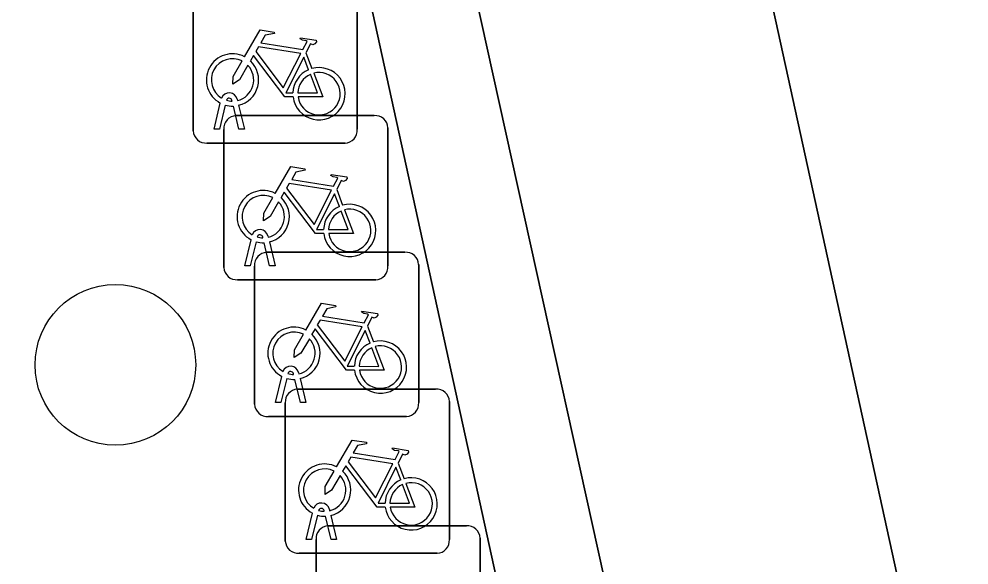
# Model space of a CAD drawing. Extents: x 161087 to 161926, y 382572 to 383873.
# Drawn here: x 161684.49 to 161690.27, y 382870.75 to 382874.07 of the extents above; entities that cross this region are included whole.
import ezdxf

# ---------------------------------------------------------------- set-up
doc = ezdxf.new("R2010")
doc.units = 0
for name, color, linetype in [('IMGEO_Boom', 7, 'Continuous'), ('IMGEO_Fietsenrek', 7, 'Continuous'), ('IMGEO_Groenvoorziening', 7, 'Continuous'), ('IMGEO_Muur', 7, 'Continuous'), ('IMGEO_Terreindeel_halfverhard', 7, 'Continuous'), ('IMGEO_Voetpad_open', 7, 'Continuous')]:
    doc.layers.add(name, color=color, linetype=linetype)

msp = doc.modelspace()

# ---------------------------------------------------------------- linework, layer by layer
at = {"layer": 'IMGEO_Boom'}
msp.add_circle((161685.074, 382871.968), 0.4892, dxfattribs=at)
at = {"layer": 'IMGEO_Fietsenrek'}
for p, q in [((161685.5475, 382873.3929), (161685.5475, 382874.2338)), ((161685.5475, 382874.2338), (161685.5475, 382873.3929)), ((161686.5465, 382874.2431), (161686.5465, 382873.4022)), ((161686.5465, 382873.4022), (161686.5465, 382874.2431)), ((161686.2342, 382873.8672), (161686.2705, 382873.772)), ((161685.6745, 382873.4023), (161685.7128, 382873.5623)), ((161685.7849, 382873.5739), (161685.7839, 382873.5782)), ((161685.8156, 382873.5854), (161685.8174, 382873.5775)), ((161685.7432, 382873.5501), (161685.7079, 382873.4023)), ((161685.826, 382873.4023), (161685.7921, 382873.544)), ((161685.8244, 382873.5483), (161685.8594, 382873.4023)), ((161685.8089, 382873.4855), (161686.6498, 382873.4855)), ((161686.6498, 382873.4855), (161685.8089, 382873.4855)), ((161685.7079, 382873.4023), (161685.6745, 382873.4023)), ((161685.7345, 382872.5609), (161685.7345, 382873.4018)), ((161685.7345, 382873.4018), (161685.7345, 382872.5609)), ((161685.8594, 382873.4023), (161685.826, 382873.4023)), ((161686.7335, 382873.4111), (161686.7335, 382872.5702)), ((161686.7335, 382872.5702), (161686.7335, 382873.4111)), ((161686.4721, 382873.3185), (161685.6312, 382873.3185)), ((161685.6312, 382873.3185), (161686.4721, 382873.3185)), ((161686.4212, 382873.0352), (161686.4575, 382872.94)), ((161686.0026, 382872.7534), (161686.0044, 382872.7455)), ((161685.8615, 382872.5703), (161685.8998, 382872.7303)), ((161685.9302, 382872.7181), (161685.8949, 382872.5703)), ((161685.9719, 382872.7419), (161685.9709, 382872.7462)), ((161686.013, 382872.5703), (161685.9791, 382872.712)), ((161686.0114, 382872.7163), (161686.0464, 382872.5703)), ((161685.9959, 382872.6535), (161686.8368, 382872.6535)), ((161686.8368, 382872.6535), (161685.9959, 382872.6535)), ((161686.9205, 382872.5791), (161686.9205, 382871.7382)), ((161686.9205, 382871.7382), (161686.9205, 382872.5791)), ((161685.8949, 382872.5703), (161685.8615, 382872.5703)), ((161685.9215, 382871.7289), (161685.9215, 382872.5698)), ((161685.9215, 382872.5698), (161685.9215, 382871.7289)), ((161686.0464, 382872.5703), (161686.013, 382872.5703)), ((161686.6591, 382872.4865), (161685.8182, 382872.4865)), ((161685.8182, 382872.4865), (161686.6591, 382872.4865)), ((161686.6082, 382872.2032), (161686.6445, 382872.108)), ((161686.0485, 382871.7383), (161686.0868, 382871.8983)), ((161686.1172, 382871.8861), (161686.0819, 382871.7383)), ((161686.1589, 382871.9099), (161686.1579, 382871.9142)), ((161686.1896, 382871.9214), (161686.1914, 382871.9135)), ((161686.1984, 382871.8843), (161686.2334, 382871.7383)), ((161686.2, 382871.7383), (161686.1661, 382871.88)), ((161686.1829, 382871.8205), (161687.0238, 382871.8205)), ((161687.0238, 382871.8205), (161686.1829, 382871.8205)), ((161686.0819, 382871.7383), (161686.0485, 382871.7383)), ((161686.1085, 382870.8959), (161686.1085, 382871.7368)), ((161686.1085, 382871.7368), (161686.1085, 382870.8959)), ((161686.2334, 382871.7383), (161686.2, 382871.7383)), ((161687.1075, 382871.7461), (161687.1075, 382870.9052)), ((161687.1075, 382870.9052), (161687.1075, 382871.7461)), ((161686.8461, 382871.6545), (161686.0052, 382871.6545)), ((161686.0052, 382871.6545), (161686.8461, 382871.6545)), ((161686.7952, 382871.3702), (161686.8315, 382871.275)), ((161686.3459, 382871.0769), (161686.3449, 382871.0812)), ((161686.3766, 382871.0884), (161686.3784, 382871.0805)), ((161686.2355, 382870.9053), (161686.2738, 382871.0653)), ((161686.3042, 382871.0531), (161686.2689, 382870.9053)), ((161686.387, 382870.9053), (161686.3531, 382871.047)), ((161686.3854, 382871.0513), (161686.4204, 382870.9053)), ((161686.3699, 382870.9885), (161687.2108, 382870.9885)), ((161687.2108, 382870.9885), (161686.3699, 382870.9885)), ((161686.2689, 382870.9053), (161686.2355, 382870.9053)), ((161686.2955, 382870.0639), (161686.2955, 382870.9048)), ((161686.2955, 382870.9048), (161686.2955, 382870.0639)), ((161686.4204, 382870.9053), (161686.387, 382870.9053)), ((161687.2945, 382870.9141), (161687.2945, 382870.0732)), ((161687.2945, 382870.0732), (161687.2945, 382870.9141)), ((161687.0331, 382870.8215), (161686.1922, 382870.8215)), ((161686.1922, 382870.8215), (161687.0331, 382870.8215))]:
    msp.add_line(p, q, dxfattribs=at)
for points in [[(161685.8601, 382873.8442), (161685.9548, 382874.0077), (161686.041, 382873.9939), (161686.0427, 382873.9852), (161685.9866, 382873.9743), (161685.9604, 382873.929), (161686.2156, 382873.8882)], [(161686.2156, 382873.8882), (161686.2406, 382873.937), (161686.2355, 382873.941), (161686.2123, 382873.9447), (161686.1996, 382873.9522), (161686.1986, 382873.9553), (161686.2008, 382873.9599), (161686.2956, 382873.9448), (161686.2979, 382873.9345), (161686.2885, 382873.9221), (161686.2761, 382873.9157), (161686.2616, 382873.9219), (161686.2342, 382873.8672)], [(161686.1558, 382873.5995), (161686.1061, 382873.5996), (161685.9154, 382873.8513), (161685.8964, 382873.8185)], [(161686.2027, 382873.863), (161685.9459, 382873.904), (161685.9292, 382873.8752), (161686.0962, 382873.6549), (161686.2027, 382873.863)], [(161685.8808, 382873.7917), (161685.8292, 382873.7025), (161685.7893, 382873.6765), (161685.7905, 382873.724), (161685.845, 382873.8182)], [(161686.2507, 382873.765), (161686.2214, 382873.8418), (161686.112, 382873.6237), (161686.1547, 382873.6236)], [(161686.1847, 382873.6235), (161686.3046, 382873.6233), (161686.2614, 382873.7369)], [(161686.2812, 382873.7438), (161686.3362, 382873.5992), (161686.1861, 382873.5995)], [(161686.0471, 382873.0122), (161686.1418, 382873.1757), (161686.228, 382873.1619), (161686.2297, 382873.1532), (161686.1736, 382873.1423), (161686.1474, 382873.097), (161686.4026, 382873.0562)], [(161686.4026, 382873.0562), (161686.4276, 382873.105), (161686.4225, 382873.109), (161686.3993, 382873.1127), (161686.3866, 382873.1202), (161686.3856, 382873.1233), (161686.3878, 382873.1279), (161686.4826, 382873.1128), (161686.4849, 382873.1025), (161686.4755, 382873.0901), (161686.4631, 382873.0837), (161686.4486, 382873.0899), (161686.4212, 382873.0352)], [(161686.3897, 382873.031), (161686.1329, 382873.072), (161686.1162, 382873.0432), (161686.2832, 382872.8229), (161686.3897, 382873.031)], [(161686.0678, 382872.9597), (161686.0162, 382872.8705), (161685.9763, 382872.8445), (161685.9775, 382872.892), (161686.032, 382872.9862)], [(161686.3428, 382872.7675), (161686.2931, 382872.7676), (161686.1024, 382873.0193), (161686.0834, 382872.9865)], [(161686.4377, 382872.933), (161686.4084, 382873.0098), (161686.299, 382872.7917), (161686.3417, 382872.7916)], [(161686.3717, 382872.7915), (161686.4916, 382872.7913), (161686.4484, 382872.9049)], [(161686.4682, 382872.9118), (161686.5232, 382872.7672), (161686.3731, 382872.7675)], [(161686.2341, 382872.1802), (161686.3288, 382872.3437), (161686.415, 382872.3299), (161686.4167, 382872.3212), (161686.3606, 382872.3103), (161686.3344, 382872.265), (161686.5896, 382872.2242)], [(161686.5896, 382872.2242), (161686.6146, 382872.273), (161686.6095, 382872.277), (161686.5863, 382872.2807), (161686.5736, 382872.2882), (161686.5726, 382872.2913), (161686.5748, 382872.2959), (161686.6696, 382872.2808), (161686.6719, 382872.2705), (161686.6625, 382872.2581), (161686.6501, 382872.2517), (161686.6356, 382872.2579), (161686.6082, 382872.2032)], [(161686.5767, 382872.199), (161686.3199, 382872.24), (161686.3032, 382872.2112), (161686.4702, 382871.9909), (161686.5767, 382872.199)], [(161686.5298, 382871.9355), (161686.4801, 382871.9356), (161686.2894, 382872.1873), (161686.2704, 382872.1545)], [(161686.6247, 382872.101), (161686.5954, 382872.1778), (161686.486, 382871.9597), (161686.5287, 382871.9596)], [(161686.2548, 382872.1277), (161686.2032, 382872.0385), (161686.1633, 382872.0125), (161686.1645, 382872.06), (161686.219, 382872.1542)], [(161686.5587, 382871.9595), (161686.6786, 382871.9593), (161686.6354, 382872.0729)], [(161686.6552, 382872.0798), (161686.7102, 382871.9352), (161686.5601, 382871.9355)], [(161686.4211, 382871.3472), (161686.5158, 382871.5107), (161686.602, 382871.4969), (161686.6037, 382871.4882), (161686.5476, 382871.4773), (161686.5214, 382871.432), (161686.7766, 382871.3912)], [(161686.7766, 382871.3912), (161686.8016, 382871.44), (161686.7965, 382871.444), (161686.7733, 382871.4477), (161686.7606, 382871.4552), (161686.7596, 382871.4583), (161686.7618, 382871.4629), (161686.8566, 382871.4478), (161686.8589, 382871.4375), (161686.8495, 382871.4251), (161686.8371, 382871.4187), (161686.8226, 382871.4249), (161686.7952, 382871.3702)], [(161686.7637, 382871.366), (161686.5069, 382871.407), (161686.4902, 382871.3782), (161686.6572, 382871.1579), (161686.7637, 382871.366)], [(161686.4418, 382871.2947), (161686.3902, 382871.2055), (161686.3503, 382871.1795), (161686.3515, 382871.227), (161686.406, 382871.3212)], [(161686.7168, 382871.1025), (161686.6671, 382871.1026), (161686.4764, 382871.3543), (161686.4574, 382871.3215)], [(161686.8117, 382871.268), (161686.7824, 382871.3448), (161686.673, 382871.1267), (161686.7157, 382871.1266)], [(161686.8422, 382871.2468), (161686.8972, 382871.1022), (161686.7471, 382871.1025)], [(161686.7457, 382871.1265), (161686.8656, 382871.1263), (161686.8224, 382871.2399)]]:
    msp.add_lwpolyline(points, dxfattribs=at)
for centre, radius, start, end in [((161685.7871, 382873.7029), 0.159, 62.67661, 242.13685), ((161685.7871, 382873.7029), 0.129, 63.31916, 238.90302), ((161685.7871, 382873.7029), 0.129, 283.60429, 43.43025), ((161685.7871, 382873.7029), 0.159, 283.5766, 46.60424), ((161686.3137, 382873.6189), 0.159, 113.3408, 178.32165), ((161686.3137, 382873.6189), 0.159, 187.0065, 105.77075), ((161686.3137, 382873.6189), 0.129, 113.92302, 177.95563), ((161686.3137, 382873.6189), 0.129, 188.67146, 104.58832), ((161685.7669, 382873.5743), 0.0499, 12.8025, 158.69338), ((161685.7669, 382873.5743), 0.0174, 12.8025, 163.45023), ((161685.7871, 382873.7029), 0.129, 253.41502, 269.02044), ((161685.7871, 382873.7029), 0.159, 253.99666, 271.78671), ((161685.8122, 382873.4076), 0.0779, 92.4484, 184.28452), ((161685.8122, 382873.4076), 0.0779, 92.4484, 184.28452), ((161686.6556, 382873.4078), 0.0779, 2.4484, 94.28452), ((161686.6556, 382873.4078), 0.0779, 2.4484, 94.28452), ((161685.6254, 382873.3962), 0.0779, 182.4484, 274.28452), ((161685.6254, 382873.3962), 0.0779, 182.4484, 274.28452), ((161686.4688, 382873.3964), 0.0779, 272.4484, 4.28452), ((161686.4688, 382873.3964), 0.0779, 272.4484, 4.28452), ((161685.9741, 382872.8709), 0.159, 62.67661, 242.13685), ((161685.9741, 382872.8709), 0.129, 63.31916, 238.90302), ((161685.9741, 382872.8709), 0.159, 283.5766, 46.60424), ((161685.9741, 382872.8709), 0.129, 283.60429, 43.43025), ((161686.5007, 382872.7869), 0.159, 113.3408, 178.32165), ((161686.5007, 382872.7869), 0.159, 187.0065, 105.77075), ((161686.5007, 382872.7869), 0.129, 113.92302, 177.95563), ((161686.5007, 382872.7869), 0.129, 188.67146, 104.58832), ((161685.9539, 382872.7423), 0.0499, 12.8025, 158.69338), ((161685.9539, 382872.7423), 0.0174, 12.8025, 163.45023), ((161685.9741, 382872.8709), 0.159, 253.99666, 271.78671), ((161685.9741, 382872.8709), 0.129, 253.41502, 269.02044), ((161685.9992, 382872.5756), 0.0779, 92.4484, 184.28452), ((161685.9992, 382872.5756), 0.0779, 92.4484, 184.28452), ((161686.8426, 382872.5758), 0.0779, 2.4484, 94.28452), ((161686.8426, 382872.5758), 0.0779, 2.4484, 94.28452), ((161685.8124, 382872.5642), 0.0779, 182.4484, 274.28452), ((161685.8124, 382872.5642), 0.0779, 182.4484, 274.28452), ((161686.6558, 382872.5644), 0.0779, 272.4484, 4.28452), ((161686.6558, 382872.5644), 0.0779, 272.4484, 4.28452), ((161686.1611, 382872.0389), 0.159, 62.67661, 242.13685), ((161686.1611, 382872.0389), 0.129, 63.31916, 238.90302), ((161686.1611, 382872.0389), 0.129, 283.60429, 43.43025), ((161686.1611, 382872.0389), 0.159, 283.5766, 46.60424), ((161686.6877, 382871.9549), 0.159, 187.0065, 105.77075), ((161686.6877, 382871.9549), 0.159, 113.3408, 178.32165), ((161686.6877, 382871.9549), 0.129, 113.92302, 177.95563), ((161686.6877, 382871.9549), 0.129, 188.67146, 104.58832), ((161686.1409, 382871.9103), 0.0499, 12.8025, 158.69338), ((161686.1611, 382872.0389), 0.159, 253.99666, 271.78671), ((161686.1409, 382871.9103), 0.0174, 12.8025, 163.45023), ((161686.1611, 382872.0389), 0.129, 253.41502, 269.02044), ((161686.1862, 382871.7426), 0.0779, 92.4484, 184.28452), ((161686.1862, 382871.7426), 0.0779, 92.4484, 184.28452), ((161687.0296, 382871.7428), 0.0779, 2.4484, 94.28452), ((161687.0296, 382871.7428), 0.0779, 2.4484, 94.28452), ((161685.9994, 382871.7322), 0.0779, 182.4484, 274.28452), ((161685.9994, 382871.7322), 0.0779, 182.4484, 274.28452), ((161686.8428, 382871.7324), 0.0779, 272.4484, 4.28452), ((161686.8428, 382871.7324), 0.0779, 272.4484, 4.28452), ((161686.3481, 382871.2059), 0.159, 62.67661, 242.13685), ((161686.3481, 382871.2059), 0.129, 63.31916, 238.90302), ((161686.3481, 382871.2059), 0.159, 283.5766, 46.60424), ((161686.3481, 382871.2059), 0.129, 283.60429, 43.43025), ((161686.8747, 382871.1219), 0.159, 113.3408, 178.32165), ((161686.8747, 382871.1219), 0.159, 187.0065, 105.77075), ((161686.8747, 382871.1219), 0.129, 188.67146, 104.58832), ((161686.8747, 382871.1219), 0.129, 113.92302, 177.95563), ((161686.3279, 382871.0773), 0.0499, 12.8025, 158.69338), ((161686.3279, 382871.0773), 0.0174, 12.8025, 163.45023), ((161686.3481, 382871.2059), 0.129, 253.41502, 269.02044), ((161686.3481, 382871.2059), 0.159, 253.99666, 271.78671), ((161686.3732, 382870.9106), 0.0779, 92.4484, 184.28452), ((161686.3732, 382870.9106), 0.0779, 92.4484, 184.28452), ((161687.2166, 382870.9108), 0.0779, 2.4484, 94.28452), ((161687.2166, 382870.9108), 0.0779, 2.4484, 94.28452), ((161687.0298, 382870.8994), 0.0779, 272.4484, 4.28452), ((161687.0298, 382870.8994), 0.0779, 272.4484, 4.28452), ((161686.1864, 382870.8992), 0.0779, 182.4484, 274.28452), ((161686.1864, 382870.8992), 0.0779, 182.4484, 274.28452)]:
    msp.add_arc(centre, radius, start, end, dxfattribs=at)
at = {"layer": 'IMGEO_Groenvoorziening'}
for points in [[(161684.897, 382884.949), (161688.728, 382867.603), (161689.676, 382867.832)], [(161690.271, 382868.694), (161687.494, 382881.374), (161686.132, 382884.65)]]:
    msp.add_lwpolyline(points, dxfattribs=at)
at = {"layer": 'IMGEO_Muur'}
msp.add_lwpolyline([(161684.897, 382884.949), (161684.559, 382886.48), (161683.961, 382886.351), (161688.305, 382866.503), (161688.937, 382866.657), (161688.728, 382867.603)], close=True, dxfattribs=at)
at = {"layer": 'IMGEO_Terreindeel_halfverhard'}
msp.add_lwpolyline([(161685.885, 382865.984), (161688.305, 382866.503), (161683.961, 382886.351)], dxfattribs=at)
at = {"layer": 'IMGEO_Voetpad_open'}
msp.add_lwpolyline([(161686.132, 382884.65), (161687.494, 382881.374), (161690.271, 382868.694)], dxfattribs=at)

doc.saveas('drawing.dxf')
